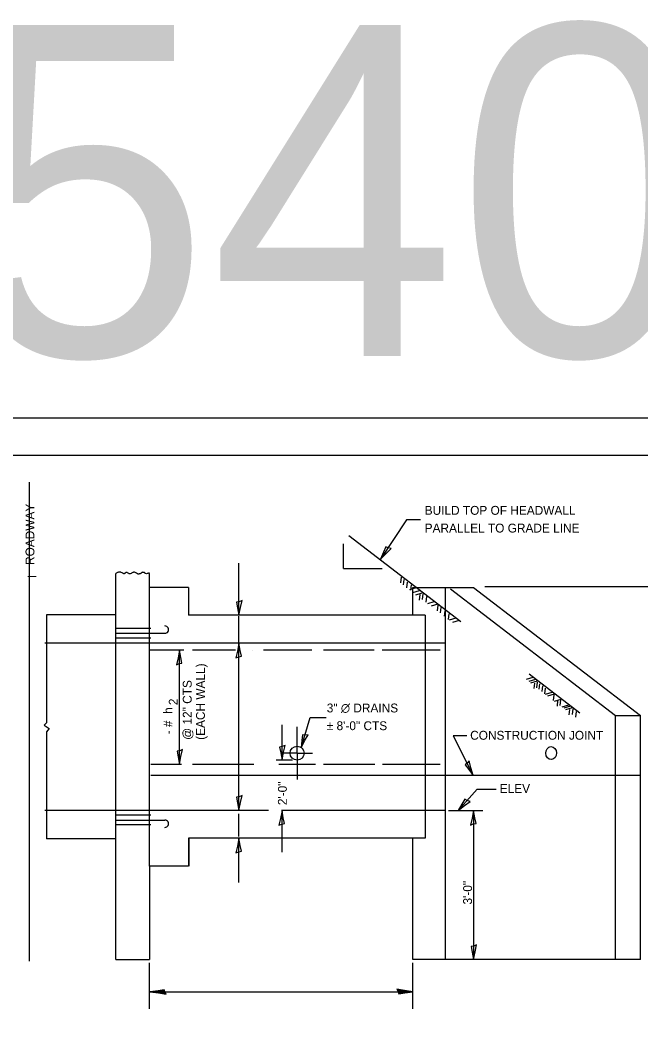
# Model space of a CAD drawing. Extents: x 2133490 to 2172050, y 2138301 to 2145980.
# Drawn here: x 2143763 to 2144183, y 2145265 to 2145944 of the extents above; entities that cross this region are included whole.
import ezdxf

# ---------------------------------------------------------------- set-up
doc = ezdxf.new("R2010")
doc.units = 0
for name, color, linetype in [('Level 40', 7, 'Continuous'), ('Level 63', 7, 'Continuous'), ('ROW_PR_Notes', 7, 'Continuous'), ('Sheets_50 Reference Boundary', 7, 'Continuous'), ('Sheets_General Details', 7, 'Continuous'), ('Sheets_Printer Plotting Border', 7, 'Continuous')]:
    doc.layers.add(name, color=color, linetype=linetype)

msp = doc.modelspace()

# ---------------------------------------------------------------- linework, layer by layer
at = {"layer": 'Level 40'}
for p, q in [((2143768.93, 2145307.04), (2143768.93, 2145631.06)), ((2144050.42, 2145308.17), (2144050.42, 2145559.95)), ((2143851.13, 2145532.17), (2143827.47, 2145532.17)), ((2143827.47, 2145528.87), (2143851.13, 2145528.87)), ((2143851.13, 2145525.57), (2143827.47, 2145525.57)), ((2143851.13, 2145528.87), (2143860.56, 2145528.87)), ((2143802.98, 2145522.23), (2143779.4, 2145522.23)), ((2143850.13, 2145522.23), (2143802.98, 2145522.23)), ((2144050.42, 2145522.23), (2143850.13, 2145522.23)), ((2143950.08, 2145447.81), (2143950.08, 2145465.63)), ((2143950.08, 2145447.81), (2143939.56, 2145447.81)), ((2143950.08, 2145447.81), (2143950.08, 2145429.99)), ((2143950.08, 2145447.81), (2143960.61, 2145447.81)), ((2143802.98, 2145409.07), (2143779.4, 2145409.07)), ((2143850.13, 2145409.07), (2143802.98, 2145409.07)), ((2143930.66, 2145409.07), (2143850.13, 2145409.07)), ((2144050.42, 2145409.07), (2143939.64, 2145409.07)), ((2143851.13, 2145405.77), (2143827.47, 2145405.77)), ((2143827.47, 2145402.47), (2143851.13, 2145402.47)), ((2143851.13, 2145402.47), (2143860.56, 2145402.47)), ((2143851.13, 2145399.17), (2143827.47, 2145399.17))]:
    msp.add_line(p, q, dxfattribs=at)
msp.add_circle((2143950.08, 2145447.81), 4.72, dxfattribs=at)
msp.add_ellipse((2144122.05, 2145447.81), major_axis=(0.16, -4.37), ratio=0.834131, dxfattribs=at)
msp.add_spline([(2143850.15, 2145569.53), (2143849.13, 2145569.46), (2143848.53, 2145569.25), (2143847.8, 2145569.25), (2143847.45, 2145569.42), (2143846.85, 2145569.93), (2143846.51, 2145570.11), (2143846.08, 2145570.02), (2143845.26, 2145570.19), (2143844.45, 2145569.46), (2143843.89, 2145569.16), (2143843.16, 2145569.03), (2143842.64, 2145568.99), (2143842.17, 2145569.16), (2143841.48, 2145569.55), (2143841.18, 2145569.76), (2143840.92, 2145569.81), (2143839.98, 2145570.24), (2143839.33, 2145570.15), (2143838.82, 2145569.98), (2143838.13, 2145569.59), (2143837.23, 2145569.12), (2143836.97, 2145569.08), (2143836.54, 2145569.12), (2143836.11, 2145569.42), (2143835.38, 2145569.89), (2143834.87, 2145570.11), (2143834.22, 2145569.98), (2143833.58, 2145569.55), (2143833.45, 2145569.38), (2143833.19, 2145569.2), (2143832.63, 2145569.29), (2143832.11, 2145569.51), (2143831.13, 2145570.02), (2143830.35, 2145570.24), (2143829.58, 2145570.19), (2143828.81, 2145570.11), (2143828.12, 2145569.81), (2143827.47, 2145569.42)], degree=3, dxfattribs=at)
at = {"layer": 'Level 63'}
for p, q in [((2143952.74, 2145451.28), (2143958.95, 2145471.9)), ((2143958.95, 2145471.9), (2143969.67, 2145471.9)), ((2143939.91, 2145443.05), (2143939.91, 2145466.84)), ((2143946.92, 2145443.05), (2143935.87, 2145443.05)), ((2143939.91, 2145380.67), (2143939.91, 2145408.95)), ((2144052.59, 2145409.07), (2144075.76, 2145409.07)), ((2144069.53, 2145409.07), (2144069.53, 2145308.05))]:
    msp.add_line(p, q, dxfattribs=at)
for points in [[(2144013.81, 2145586.27), (2144011.76, 2145586.65), (2144010.05, 2145587.4), (2144008.59, 2145583.73), (2144006.55, 2145579.09), (2144010.3, 2145583)], [(2143912.83, 2145551.09), (2143910.91, 2145550.28), (2143909.06, 2145549.96), (2143909.87, 2145546.09), (2143910.74, 2145541.09), (2143911.71, 2145546.43)], [(2143868.4, 2145507.56), (2143870.32, 2145508.37), (2143872.17, 2145508.69), (2143871.36, 2145512.56), (2143870.49, 2145517.56), (2143869.52, 2145512.22)], [(2143908.64, 2145512.23), (2143910.57, 2145513.05), (2143912.41, 2145513.36), (2143911.6, 2145517.23), (2143910.74, 2145522.23), (2143909.77, 2145516.9)], [(2143957.63, 2145460.25), (2143955.55, 2145460.03), (2143953.7, 2145460.26), (2143953.35, 2145456.32), (2143952.74, 2145451.28), (2143955.21, 2145456.11)], [(2143872.59, 2145450.19), (2143870.66, 2145449.37), (2143868.82, 2145449.06), (2143869.63, 2145445.19), (2143870.49, 2145440.19), (2143871.46, 2145445.52)], [(2143942, 2145453.05), (2143940.08, 2145452.23), (2143938.24, 2145451.92), (2143939.04, 2145448.05), (2143939.91, 2145443.05), (2143940.88, 2145448.38)], [(2144066.6, 2145442.48), (2144065.26, 2145440.89), (2144063.76, 2145439.77), (2144066.24, 2145436.69), (2144069.28, 2145432.63), (2144067.72, 2145437.82)], [(2143912.83, 2145419.07), (2143910.91, 2145418.26), (2143909.06, 2145417.94), (2143909.87, 2145414.07), (2143910.74, 2145409.07), (2143911.71, 2145414.41)], [(2144067.22, 2145415.04), (2144065.25, 2145415.72), (2144063.67, 2145416.71), (2144061.69, 2145413.29), (2144058.99, 2145408.99), (2144063.28, 2145412.32)], [(2143937.82, 2145398.95), (2143939.74, 2145399.77), (2143941.58, 2145400.08), (2143940.77, 2145403.95), (2143939.91, 2145408.95), (2143938.94, 2145403.62)], [(2144067.43, 2145399.07), (2144069.36, 2145399.89), (2144071.2, 2145400.2), (2144070.39, 2145404.07), (2144069.53, 2145409.07), (2144068.56, 2145403.74)], [(2143908.64, 2145380.21), (2143910.57, 2145381.03), (2143912.41, 2145381.34), (2143911.6, 2145385.21), (2143910.74, 2145390.21), (2143909.77, 2145384.88)], [(2144071.62, 2145318.05), (2144069.7, 2145317.23), (2144067.85, 2145316.92), (2144068.66, 2145313.05), (2144069.53, 2145308.05), (2144070.5, 2145313.38)]]:
    msp.add_lwpolyline(points, close=True, dxfattribs=at)
at = {"layer": 'ROW_PR_Notes'}
for p, q in [((2143985.11, 2145595), (2144060.93, 2145536.78)), ((2143981.46, 2145572.81), (2143981.46, 2145589.48)), ((2143910.74, 2145541.09), (2143910.74, 2145576.42)), ((2143981.46, 2145572.81), (2144007.58, 2145572.81)), ((2143827.47, 2145308.17), (2143827.47, 2145569.42)), ((2143850.13, 2145559.99), (2143850.13, 2145569.42)), ((2144020.59, 2145566.85), (2144020.14, 2145563.09)), ((2144022.39, 2145565.34), (2144021.94, 2145561.59)), ((2144024.49, 2145563.39), (2144024.04, 2145559.64)), ((2143850.13, 2145371.35), (2143850.13, 2145559.99)), ((2143876.57, 2145559.95), (2143850.13, 2145559.95)), ((2143876.57, 2145559.95), (2143876.57, 2145541.09)), ((2144026.3, 2145558.59), (2144030.8, 2145559.94)), ((2144027.35, 2145561.74), (2144026.89, 2145557.99)), ((2144028.37, 2145541.09), (2144028.37, 2145559.95)), ((2144028.37, 2145559.95), (2144069.46, 2145559.95)), ((2144028.4, 2145556.48), (2144032.9, 2145557.84)), ((2144030.35, 2145554.98), (2144034.85, 2145556.33)), ((2144053.86, 2145558.88), (2144165.47, 2145473.18)), ((2144069.46, 2145559.95), (2144182.44, 2145473.2)), ((2144077.04, 2145560.49), (2144251.7, 2145560.49)), ((2144033.05, 2145555.13), (2144032.6, 2145551.38)), ((2144035.15, 2145555.58), (2144034.7, 2145551.83)), ((2144037.71, 2145553.78), (2144037.26, 2145550.03)), ((2144038.46, 2145549.13), (2144042.96, 2145550.48)), ((2144041.01, 2145547.48), (2144045.51, 2145548.83)), ((2144045.36, 2145547.93), (2144044.91, 2145544.17)), ((2144047.47, 2145546.43), (2144047.02, 2145542.67)), ((2144050.17, 2145544.17), (2144049.72, 2145540.42)), ((2143827.73, 2145541.4), (2143780.58, 2145541.4)), ((2143780.58, 2145541.4), (2143780.58, 2145468.37)), ((2144036.86, 2145541.09), (2143876.57, 2145541.09)), ((2143910.74, 2145522.96), (2143910.74, 2145540.38)), ((2144036.86, 2145541.09), (2144036.86, 2145390.21)), ((2144052.72, 2145542.07), (2144052.27, 2145538.32)), ((2144053.17, 2145538.02), (2144057.68, 2145539.37)), ((2144055.42, 2145536.52), (2144059.93, 2145537.87)), ((2143873.37, 2145517.52), (2143850.13, 2145517.52)), ((2143870.49, 2145440.19), (2143870.49, 2145517.56)), ((2143908.33, 2145517.52), (2143879.38, 2145517.52)), ((2143910.74, 2145409.07), (2143910.74, 2145522.23)), ((2143920.21, 2145517.52), (2143920.04, 2145517.52)), ((2143960.15, 2145517.52), (2143927.42, 2145517.52)), ((2144002.2, 2145517.52), (2143967.96, 2145517.52)), ((2144046.82, 2145517.52), (2144007.6, 2145517.52)), ((2144105.27, 2145497.93), (2144109.78, 2145499.28)), ((2144107.05, 2145501.36), (2144141.37, 2145475.01)), ((2144107.22, 2145496.43), (2144111.73, 2145497.78)), ((2144108.28, 2145495.37), (2144112.78, 2145496.72)), ((2144110.68, 2145495.22), (2144110.23, 2145491.47)), ((2144112.48, 2145495.83), (2144112.03, 2145492.07)), ((2144114.13, 2145494.77), (2144113.68, 2145491.02)), ((2144116.23, 2145493.27), (2144115.78, 2145489.52)), ((2144118.04, 2145491.77), (2144117.58, 2145488.02)), ((2144118.19, 2145487.72), (2144122.69, 2145489.07)), ((2144119.69, 2145486.67), (2144124.19, 2145488.02)), ((2144123.89, 2145487.27), (2144123.44, 2145483.51)), ((2144124.19, 2145483.06), (2144128.7, 2145484.41)), ((2144126.44, 2145483.36), (2144125.99, 2145479.61)), ((2144128.39, 2145483.81), (2144127.95, 2145480.06)), ((2144129.45, 2145479.16), (2144133.95, 2145480.51)), ((2144130.8, 2145478.41), (2144135.3, 2145479.76)), ((2144132, 2145477.21), (2144136.5, 2145478.56)), ((2144134.55, 2145477.36), (2144134.1, 2145473.6)), ((2144136.65, 2145477.66), (2144136.2, 2145473.9)), ((2144139.06, 2145475.86), (2144138.61, 2145472.1)), ((2143780.58, 2145468.37), (2143778.87, 2145466.61)), ((2144165.47, 2145473.22), (2144182.51, 2145473.22)), ((2144165.47, 2145308.17), (2144165.47, 2145473.18)), ((2144182.44, 2145308.17), (2144182.44, 2145473.2)), ((2143778.87, 2145466.61), (2143782.31, 2145464.38)), ((2143782.31, 2145464.38), (2143780.58, 2145462.19)), ((2143780.58, 2145462.19), (2143780.58, 2145389.9)), ((2143871.87, 2145440.19), (2143851, 2145440.19)), ((2143920.82, 2145440.19), (2143879.38, 2145440.19)), ((2143962.56, 2145440.19), (2143937.76, 2145440.19)), ((2144002.8, 2145440.19), (2143967.96, 2145440.19)), ((2144046.82, 2145440.19), (2144007.9, 2145440.19)), ((2144182.67, 2145432.65), (2143851, 2145432.65)), ((2144071.93, 2145423.44), (2144058.99, 2145408.99)), ((2144071.93, 2145423.44), (2144084.88, 2145423.44)), ((2143910.74, 2145391.43), (2143910.74, 2145406.75)), ((2143827.73, 2145389.9), (2143780.58, 2145389.9)), ((2143876.57, 2145390.21), (2143876.57, 2145371.35)), ((2144036.86, 2145390.21), (2143876.57, 2145390.21)), ((2143876.86, 2145390.21), (2143876.86, 2145371.35)), ((2143910.74, 2145360.2), (2143910.74, 2145390.21)), ((2144028.37, 2145308.17), (2144028.37, 2145390.21)), ((2143876.57, 2145371.35), (2143850.13, 2145371.35)), ((2143850.13, 2145371.35), (2143850.13, 2145308.17)), ((2143827.47, 2145308.17), (2143850.13, 2145308.17)), ((2143849.93, 2145305.83), (2143849.93, 2145274.65)), ((2144028.18, 2145305.83), (2144028.18, 2145274.65)), ((2144182.44, 2145308.17), (2144028.37, 2145308.17)), ((2143850.65, 2145286.32), (2144028.43, 2145286.32))]:
    msp.add_line(p, q, dxfattribs=at)
for points in [[(2144033.55, 2145605.59), (2144024.1, 2145605.59), (2144006.55, 2145579.09)], [(2144065.07, 2145459.41), (2144055.62, 2145459.41), (2144069.28, 2145432.63)], [(2143860.57, 2145286.18), (2143860.23, 2145287.66), (2143856.04, 2145287.01), (2143850.64, 2145286.32), (2143856.4, 2145285.53), (2143861.45, 2145284.65), (2143860.57, 2145286.18), (2143860.12, 2145287.16), (2143854.27, 2145286.32), (2143860.67, 2145285.19), (2143859.72, 2145286.45), (2143857.03, 2145286.28), (2143859.61, 2145285.89)], [(2144018.51, 2145286.47), (2144018.85, 2145284.99), (2144023.03, 2145285.63), (2144028.43, 2145286.33), (2144022.68, 2145287.11), (2144017.63, 2145288), (2144018.51, 2145286.47), (2144018.96, 2145285.49), (2144024.8, 2145286.33), (2144018.41, 2145287.45), (2144019.36, 2145286.2), (2144022.05, 2145286.36), (2144019.47, 2145286.76)]]:
    msp.add_lwpolyline(points, dxfattribs=at)
for centre, start, end in [((2143860.64, 2145531.35), 267.93785, 88.79086), ((2143860.64, 2145399.99), 271.20914, 92.06215)]:
    msp.add_arc(centre, 2.48, start, end, dxfattribs=at)
at = {"layer": 'Sheets_50 Reference Boundary'}
msp.add_lwpolyline([(2143250.12, 2145649.45), (2144825.12, 2145649.45), (2144825.12, 2144649.46), (2143250.12, 2144649.46)], close=True, dxfattribs=at)
at = {"layer": 'Sheets_General Details'}
msp.add_line((2144850.12, 2145674.46), (2143150.12, 2145674.46), dxfattribs=at)
msp.add_lwpolyline([(2143250.12, 2145649.46), (2144825.12, 2145649.46), (2144825.12, 2144599.46), (2143250.12, 2144599.46)], close=True, dxfattribs=at)
at = {"layer": 'Sheets_Printer Plotting Border'}
msp.add_lwpolyline([(2143150.12, 2144574.46), (2144850.12, 2144574.46), (2144850.12, 2145674.46), (2143150.12, 2145674.46)], close=True, dxfattribs=at)

# ---------------------------------------------------------------- texts
at = {"layer": 'Level 63'}
for s, p in [('@ 12" CTS', (2143878.76, 2145456.77)), ('2\'-0"', (2143943.14, 2145412.58)), ('3\'-0"', (2144068.47, 2145345.35))]:
    msp.add_text(s, height=6, rotation=90, dxfattribs=at).set_placement(p)
for s, p in [('3" ∅ DRAINS', (2143970.17, 2145475.34)), ('± 8\'-0" CTS', (2143970.17, 2145463.34)), ('CONSTRUCTION JOINT', (2144067.22, 2145456.86)), ('ELEV', (2144087.24, 2145420.86))]:
    msp.add_text(s, height=6, dxfattribs=at).set_placement(p)
at = {"layer": 'ROW_PR_Notes'}
for s, p in [(' ROADWAY', (2143772.31, 2145572.89)), ('¡', (2143772.31, 2145565.95)), ('(EACH WALL)', (2143887.69, 2145456.79)), ('2', (2143869.29, 2145480.25)), ('   - #  h ', (2143865.75, 2145453.81))]:
    msp.add_text(s, height=6, rotation=90, dxfattribs=at).set_placement(p)
for s, p in [('BUILD TOP OF HEADWALL', (2144036.44, 2145609.09)), ('PARALLEL TO GRADE LINE', (2144036.44, 2145597.09))]:
    msp.add_text(s, height=6, dxfattribs=at).set_placement(p)
at = {"layer": 'Sheets_General Details'}
msp.add_text('540-4', height=224, dxfattribs=at).set_placement((2143724.66, 2145716.54))

doc.saveas('drawing.dxf')
